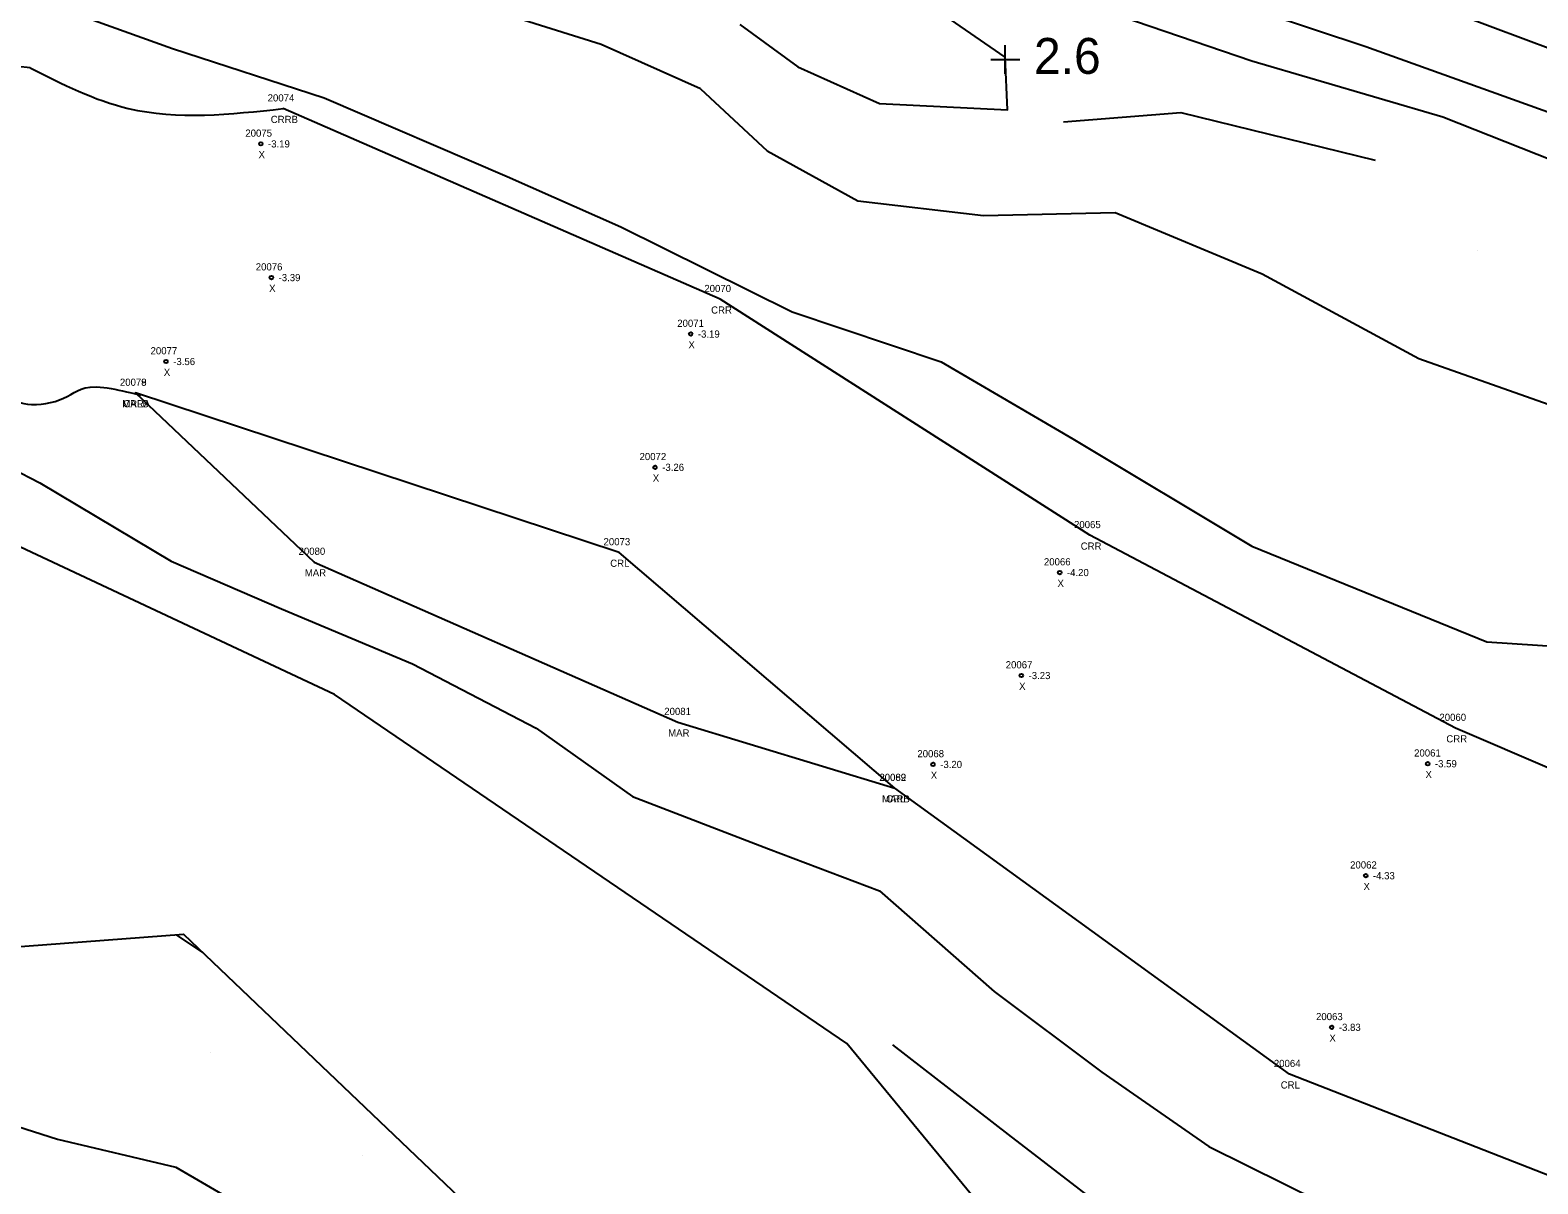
# Model space of a CAD drawing. Extents: x 2316231 to 2323598, y 363169 to 371906.
# Drawn here: x 2322208.7 to 2322418.9, y 368745.7 to 368906.5 of the extents above; entities that cross this region are included whole.
import ezdxf

# ---------------------------------------------------------------- set-up
doc = ezdxf.new("R2010")
doc.units = 0
for name, color, linetype in [('RD_DTM_BkLn1', 7, 'Continuous'), ('RD_DTM_Holes', 7, 'Continuous'), ('RD_DTM_Spot', 7, 'Continuous'), ('RD_DTM_Void', 7, 'Continuous'), ('RD_EX_H2O', 7, 'Continuous'), ('RD_EX_H2O_txCode', 7, 'Continuous'), ('RD_EX_Road', 7, 'Continuous'), ('RD_Sketch8', 7, 'Continuous'), ('RD_SMD_Locator', 7, 'Continuous')]:
    doc.layers.add(name, color=color, linetype=linetype)

msp = doc.modelspace()

# ---------------------------------------------------------------- linework, layer by layer
at = {"layer": 'RD_DTM_BkLn1'}
msp.add_line((2322229.106, 368780.395), (2322232.7690000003, 368777.92400000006), dxfattribs=at)
for points in [[(2322302.1640000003, 368898.286), (2322288.33, 368904.46700000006), (2322262.0590000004, 368912.7430000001), (2322230.382, 368924.21), (2322199.8740000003, 368934.14900000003), (2322169.4280000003, 368945.677), (2322143.0590000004, 368955.041), (2322113.8200000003, 368966.70000000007), (2322093.8550000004, 368974.99100000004), (2322071.7410000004, 368979.51600000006), (2322049.4510000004, 368990.89700000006), (2322030.5110000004, 368999.047), (2322011.0420000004, 369008.074), (2321981.9970000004, 369025.25000000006), (2321959.2970000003, 369037.43500000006), (2321935.117, 369048.079)], [(2322098.288, 368959.37400000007), (2322113.7290000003, 368949.98300000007), (2322131.399, 368944.22300000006), (2322161.1900000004, 368934.56100000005), (2322186.7670000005, 368923.02300000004), (2322207.203, 368911.60000000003), (2322228.5990000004, 368903.9170000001), (2322249.7260000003, 368897.04500000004), (2322275.2090000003, 368886.08400000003), (2322291.066, 368879.0690000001), (2322314.924, 368867.21700000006), (2322335.6980000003, 368860.25200000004), (2322354.0530000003, 368849.503), (2322378.9770000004, 368834.54300000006), (2322411.7500000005, 368821.21700000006), (2322425.1580000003, 368820.32300000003)], [(2322317.9880000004, 368931.08200000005), (2322326.8060000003, 368927.84700000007), (2322350.2, 368919.40700000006), (2322373.1360000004, 368911.4390000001), (2322394.8970000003, 368904.1780000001), (2322414.1530000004, 368897.286), (2322437.5710000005, 368888.846)], [(2322307.632, 368907.23000000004), (2322315.725, 368901.34), (2322327.115, 368896.25100000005), (2322344.947, 368895.34900000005), (2322344.6300000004, 368902.70100000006), (2322337.0170000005, 368907.938), (2322327.49, 368908.83700000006), (2322312.4510000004, 368919.0150000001), (2322297.8610000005, 368924.11000000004), (2322276.91, 368930.38200000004)], [(2322313.4600000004, 368925.617), (2322330.063, 368920.27800000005), (2322352.7260000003, 368911.2160000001), (2322378.978, 368902.18200000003), (2322405.6080000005, 368894.40700000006), (2322433.9140000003, 368883.1940000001), (2322459.4000000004, 368873.068), (2322476.4080000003, 368865.38100000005), (2322501.103, 368854.64400000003), (2322526.49, 368841.79000000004), (2322540.1190000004, 368832.42600000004), (2322548.609, 368824.01200000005), (2322564.8030000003, 368815.11400000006), (2322581.9260000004, 368806.02600000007), (2322590.9820000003, 368805.22200000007), (2322598.6640000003, 368798.48000000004), (2322592.1390000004, 368794.25700000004), (2322581.967, 368802.61500000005), (2322587.87, 368801.60500000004), (2322594.5700000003, 368798.405)], [(2322302.1640000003, 368898.286), (2322311.4460000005, 368889.63200000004), (2322324.0910000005, 368882.66900000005), (2322341.603, 368880.62700000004), (2322359.955, 368881.06500000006), (2322380.4430000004, 368872.50100000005), (2322402.2550000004, 368860.699), (2322422.6520000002, 368853.50000000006), (2322433.6550000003, 368842.44700000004), (2322451.0790000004, 368837.59300000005), (2322475.569, 368843.62000000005)], [(2322352.7660000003, 368893.70000000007), (2322369.0960000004, 368895.00100000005), (2322396.1750000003, 368888.3300000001)], [(2322089.6730000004, 368869.47000000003), (2322107.2600000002, 368863.4170000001), (2322127.7040000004, 368856.18200000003), (2322147.2550000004, 368856.73500000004), (2322163.2490000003, 368860.84800000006), (2322182.558, 368857.085), (2322194.2640000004, 368851.57100000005), (2322210.095, 368843.3680000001), (2322228.3910000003, 368832.46700000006), (2322243.7900000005, 368825.79300000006), (2322262.0450000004, 368818.15100000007), (2322279.262, 368809.19200000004), (2322292.703, 368799.66400000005), (2322311.64, 368792.384), (2322327.1110000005, 368786.53400000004), (2322343.0840000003, 368772.48400000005), (2322358.098, 368761.23600000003), (2322372.9960000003, 368750.87000000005), (2322394.0810000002, 368740.422)], [(2322328.9200000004, 368765.02800000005), (2322345.061, 368752.56600000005), (2322379.9860000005, 368725.661), (2322408.987, 368701.44800000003), (2322423.259, 368683.14300000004), (2322442.285, 368665.547), (2322459.0450000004, 368650.70700000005), (2322460.0960000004, 368649.92900000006)], [(2322105.524, 368738.7050000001), (2322122.6160000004, 368752.215), (2322140.5600000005, 368761.87600000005), (2322155.9000000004, 368761.9550000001), (2322172.4460000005, 368758.89100000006), (2322181.1380000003, 368758.31100000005), (2322196.9570000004, 368756.884), (2322212.5700000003, 368751.90400000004), (2322229.055, 368747.9820000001), (2322241.723, 368740.596)]]:
    msp.add_lwpolyline(points, dxfattribs=at)
at = {"layer": 'RD_DTM_Holes'}
for points in [[(2322371.4350000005, 368705.8900000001), (2322322.5560000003, 368765.23900000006), (2322251.1560000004, 368813.88800000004), (2322197.5590000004, 368838.99100000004), (2322160.0730000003, 368853.949), (2322126.291, 368835.422), (2322112.464, 368812.449), (2321950.1380000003, 368856.693), (2321949.626, 368920.09800000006), (2321910.6900000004, 368960.71400000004)], [(2322047.569, 368733.4550000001), (2322152.833, 368817.20100000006), (2322177.8520000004, 368776.52700000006), (2322230.1, 368780.47000000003), (2322278.66, 368734.155)]]:
    msp.add_lwpolyline(points, dxfattribs=at)
at = {"layer": 'RD_DTM_Spot'}
for p, q in [((2322410.492, 368875.70700000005), (2322410.492, 368875.70700000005)), ((2322233.859, 368764.01800000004), (2322233.859, 368764.01800000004)), ((2322254.9960000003, 368749.59500000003), (2322254.9960000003, 368749.59500000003))]:
    msp.add_line(p, q, dxfattribs=at)
at = {"layer": 'RD_DTM_Void'}
for p, q in [((2322344.6440000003, 368900.37400000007), (2322344.6440000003, 368904.37400000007)), ((2322342.6440000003, 368902.37400000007), (2322346.6440000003, 368902.37400000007))]:
    msp.add_line(p, q, dxfattribs=at)
at = {"layer": 'RD_EX_H2O'}
for points in [[(2322900.8847000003, 368599.2487), (2322806.0795000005, 368626.95670000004), (2322752.9909, 368667.92030000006), (2322720.3820000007, 368688.0921), (2322677.6278000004, 368722.3056), (2322632.0083000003, 368746.23030000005), (2322590.9267000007, 368778.70840000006), (2322557.6961, 368793.9994), (2322507.3335000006, 368775.9748000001), (2322447.9902, 368791.74390000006), (2322407.3604000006, 368809.1986), (2322356.4005000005, 368836.0605), (2322304.8968000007, 368868.96020000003), (2322244.0021, 368895.5287000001)], [(2322824.2447000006, 368500.3878000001), (2322754.0305000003, 368575.6269), (2322718.6652000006, 368602.20330000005), (2322686.1845000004, 368627.4983), (2322647.2633000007, 368669.14550000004), (2322610.9949000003, 368691.6787), (2322563.9133000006, 368713.27400000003), (2322528.6612000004, 368717.95550000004), (2322490.8101, 368728.7136), (2322429.0508000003, 368743.4713), (2322384.2506000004, 368760.96100000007), (2322329.2675, 368800.8301), (2322290.8112, 368833.67110000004), (2322223.4133000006, 368855.89810000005)], [(2322223.4133000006, 368855.89810000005), (2322248.3497000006, 368832.3398000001), (2322298.9895, 368810.0212000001), (2322329.2675, 368800.8301)]]:
    msp.add_lwpolyline(points, dxfattribs=at)
for points in [[(2322208.7470000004, 368901.20100000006), (2322183.2770000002, 368905.7320000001), (2322158.063, 368919.92300000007), (2322122.1240000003, 368931.64300000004), (2322122.1470000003, 368923.617), (2322112.1650000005, 368921.30700000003), (2322087.765, 368934.40400000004), (2322057.288, 368956.943), (2322033.541, 368973.67600000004), (2321996.9170000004, 368984.77), (2321973.214, 368994.492), (2321953.822, 369004.12700000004), (2321979.3060000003, 368982.7320000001), (2321993.4000000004, 368969.67000000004), (2321980.5500000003, 368972.438), (2321948.2840000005, 368996.558), (2321912.1900000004, 369022.75500000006), (2321886.4260000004, 369043.49600000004), (2321858.313, 369062.06000000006), (2321841.1560000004, 369069.1670000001), (2321815.393, 369072.99600000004), (2321792.4170000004, 369073.30000000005)], [(2322208.7470000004, 368901.20100000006), (2322222.4090000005, 368895.5640000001), (2322244.0021, 368895.5287000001)], [(2322197.8090000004, 368861.98300000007), (2322204.811, 368855.57600000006), (2322208.9471419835, 368854.3135555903), (2322213.92647296, 368855.40636140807), (2322218.998642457, 368856.66451152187), (2322223.4133000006, 368855.8981000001), (2322223.4133, 368855.8981000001)]]:
    msp.add_spline(points, degree=3, dxfattribs=at)
at = {"layer": 'RD_EX_Road'}
msp.add_lwpolyline([(2322335.964, 368933.82000000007), (2322348.3350000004, 368929.20900000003), (2322367.896, 368921.88200000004), (2322389.0470000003, 368915.52800000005), (2322408.3380000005, 368908.46), (2322425.2660000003, 368902.13600000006)], dxfattribs=at)
at = {"layer": 'RD_SMD_Locator'}
for centre, radius in [((2322244.0021, 368895.5287000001), 0.001), ((2322240.8915000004, 368890.6155000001), 0.25000000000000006), ((2322242.3667000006, 368871.97860000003), 0.25000000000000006), ((2322304.8968000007, 368868.96020000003), 0.001), ((2322300.7974, 368864.11280000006), 0.25000000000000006), ((2322227.6858000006, 368860.28510000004), 0.25000000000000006), ((2322223.4133000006, 368855.89810000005), 0.001), ((2322223.4133000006, 368855.89810000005), 0.001), ((2322295.8276000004, 368845.53890000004), 0.25000000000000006), ((2322356.4005000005, 368836.0605), 0.001), ((2322248.3497000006, 368832.3398000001), 0.001), ((2322290.8112, 368833.67110000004), 0.001), ((2322352.228, 368830.8694000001), 0.25000000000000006), ((2322346.8821000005, 368816.52040000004), 0.25000000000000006), ((2322298.9895, 368810.0212000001), 0.001), ((2322407.3604000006, 368809.1986), 0.001), ((2322334.5677000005, 368804.12810000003), 0.25000000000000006), ((2322403.5110000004, 368804.2273000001), 0.25000000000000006), ((2322329.2675, 368800.8301), 0.001), ((2322329.2675, 368800.8301), 0.001), ((2322394.8746, 368788.62500000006), 0.25000000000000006), ((2322390.1242, 368767.4895), 0.25000000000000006), ((2322384.2506000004, 368760.96100000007), 0.001)]:
    msp.add_circle(centre, radius, dxfattribs=at)

# ---------------------------------------------------------------- texts
at = {"layer": 'RD_DTM_Void'}
msp.add_text('2.6', height=4.999998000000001, dxfattribs=at).set_placement((2322348.6440000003, 368900.37400000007))
at = {"layer": 'RD_EX_H2O_txCode'}
for s, p in [('20074', (2322241.8446196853, 368896.5287000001)), ('CRRB', (2322242.2776905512, 368893.5287000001)), ('20070', (2322302.699949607, 368869.96020000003)), ('CRR', (2322303.6448314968, 368866.96020000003)), ('20078', (2322221.2558196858, 368856.89810000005)), ('20079', (2322221.2558196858, 368856.89810000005)), ('MARA', (2322221.5944023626, 368853.89810000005)), ('CRLB', (2322221.712512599, 368853.89810000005)), ('20065', (2322354.219397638, 368837.0605)), ('20080', (2322246.1528496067, 368833.3398000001)), ('20073', (2322288.653719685, 368834.67110000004)), ('CRR', (2322355.1485314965, 368834.0605)), ('CRL', (2322289.582853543, 368831.67110000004)), ('MAR', (2322247.018991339, 368830.3398000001)), ('20081', (2322297.115484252, 368811.0212000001)), ('20060', (2322405.1399275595, 368810.1986)), ('MAR', (2322297.658791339, 368808.0212000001)), ('CRR', (2322406.1084314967, 368807.1986)), ('20069', (2322327.086397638, 368801.8301)), ('20082', (2322327.1100196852, 368801.8301)), ('MARB', (2322327.464350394, 368798.8301)), ('CRL', (2322328.0391535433, 368798.8301)), ('20064', (2322382.069497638, 368761.96100000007)), ('CRL', (2322383.0222535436, 368758.96100000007))]:
    msp.add_text(s, height=1.0000000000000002, dxfattribs=at).set_placement(p)
at = {"layer": 'RD_Sketch8'}
for s, p in [('20075', (2322238.7340196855, 368891.6155000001)), ('-3.19', (2322241.8915000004, 368890.1155000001)), ('X', (2322240.5765393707, 368888.6155000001)), ('20076', (2322240.185597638, 368872.97860000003)), ('-3.39', (2322243.3667000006, 368871.47860000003)), ('X', (2322242.0517393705, 368869.97860000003)), ('20071', (2322298.923384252, 368865.11280000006)), ('-3.19', (2322301.7974, 368863.61280000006)), ('20077', (2322225.5283196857, 368861.28510000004)), ('X', (2322300.4824393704, 368862.11280000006)), ('-3.56', (2322228.6858000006, 368859.78510000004)), ('X', (2322227.370839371, 368858.28510000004)), ('20072', (2322293.6701196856, 368846.53890000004)), ('-3.26', (2322296.8276000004, 368845.03890000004)), ('X', (2322295.5126393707, 368843.53890000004)), ('20066', (2322350.023275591, 368831.8694000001)), ('-4.20', (2322353.228, 368830.3694000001)), ('X', (2322351.9130393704, 368828.8694000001)), ('20067', (2322344.700997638, 368817.52040000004)), ('X', (2322346.5671393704, 368814.52040000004)), ('-3.23', (2322347.8821000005, 368816.02040000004)), ('20068', (2322332.386597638, 368805.12810000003)), ('20061', (2322401.613362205, 368805.2273000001)), ('-3.59', (2322404.5110000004, 368803.7273000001)), ('X', (2322334.252739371, 368802.12810000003)), ('-3.20', (2322335.5677000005, 368803.62810000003)), ('X', (2322403.1960393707, 368802.2273000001)), ('20062', (2322392.693497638, 368789.62500000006)), ('-4.33', (2322395.8746, 368788.12500000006)), ('X', (2322394.5596393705, 368786.62500000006)), ('20063', (2322387.943097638, 368768.4895)), ('-3.83', (2322391.1242, 368766.9895)), ('X', (2322389.8092393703, 368765.4895))]:
    msp.add_text(s, height=1.0000000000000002, dxfattribs=at).set_placement(p)

doc.saveas('drawing.dxf')
